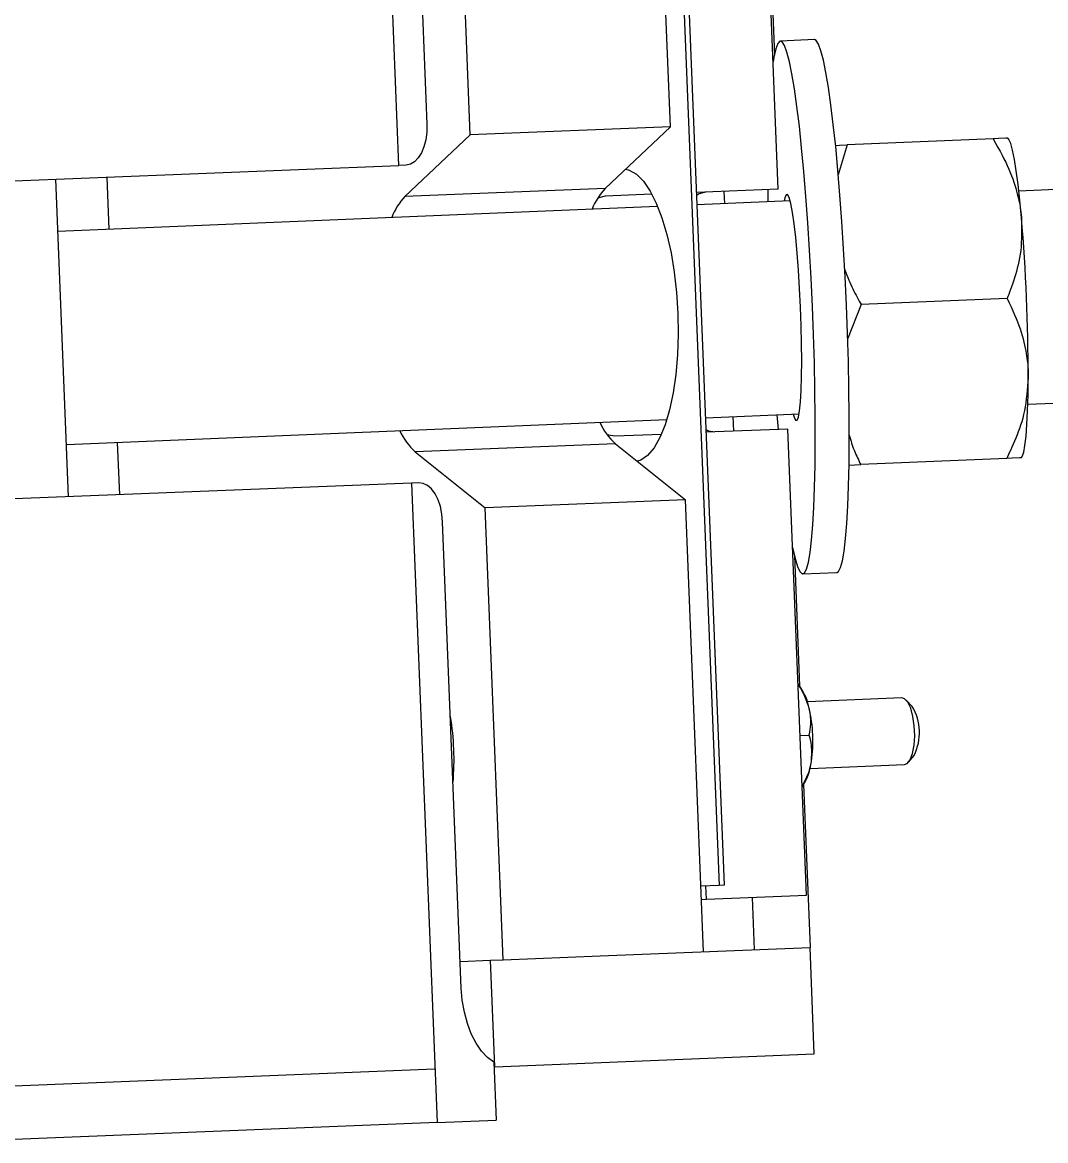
# Model space of a CAD drawing. Extents: x 9538 to 81668, y 7600 to 11751.
# Drawn here: x 29497.405 to 29501.404, y 9745.469 to 9749.838 of the extents above; entities that cross this region are included whole.
import ezdxf

# ---------------------------------------------------------------- set-up
doc = ezdxf.new("R2010")
doc.units = 0
doc.layers.add('dsnStdTable', color=7, linetype='Continuous')

msp = doc.modelspace()

# ---------------------------------------------------------------- linework, layer by layer
at = {"layer": 'dsnStdTable'}
for p, q in [((29498.8763, 9749.2791), (29498.7764, 9751.7771)), ((29498.8763, 9749.2791), (29498.7764, 9751.7771)), ((29498.9129, 9751.2613), (29498.9857, 9749.4399)), ((29498.9129, 9751.2613), (29498.9857, 9749.4399)), ((29499.9382, 9749.43), (29499.8676, 9751.1953)), ((29499.9382, 9749.43), (29499.8676, 9751.1953)), ((29499.1558, 9749.3987), (29499.0851, 9751.164)), ((29499.1558, 9749.3987), (29499.0851, 9751.164)), ((29500.3594, 9749.1862), (29500.2866, 9751.0077)), ((29500.3594, 9749.1862), (29500.2866, 9751.0077)), ((29499.949, 9750.9421), (29500.1281, 9746.4665)), ((29499.949, 9750.9421), (29500.1281, 9746.4665)), ((29499.9687, 9750.9429), (29500.1477, 9746.4673)), ((29499.9687, 9750.9429), (29500.1477, 9746.4673)), ((29500.3248, 9750.1907), (29500.344, 9749.7107)), ((29500.3248, 9750.1907), (29500.344, 9749.7107)), ((29500.5004, 9749.7709), (29500.3676, 9749.7653)), ((29500.5004, 9749.7709), (29500.3676, 9749.7653)), ((29499.1558, 9749.3987), (29498.9006, 9749.1584)), ((29499.1558, 9749.3987), (29498.9006, 9749.1584)), ((29499.9382, 9749.43), (29499.1558, 9749.3987)), ((29499.9382, 9749.43), (29499.1558, 9749.3987)), ((29499.9382, 9749.43), (29499.6831, 9749.1897)), ((29499.9382, 9749.43), (29499.6831, 9749.1897)), ((29500.6292, 9749.3593), (29500.5935, 9749.2424)), ((29500.6292, 9749.3593), (29500.5935, 9749.2424)), ((29501.1994, 9749.3833), (29500.6292, 9749.3593)), ((29501.1994, 9749.3833), (29500.6292, 9749.3593)), ((29501.2588, 9749.3832), (29501.2564, 9749.3857)), ((29501.2588, 9749.3832), (29501.2564, 9749.3857)), ((29495.0132, 9749.1246), (29498.8763, 9749.2791)), ((29495.0132, 9749.1246), (29498.8763, 9749.2791)), ((29498.9052, 9749.2803), (29498.8763, 9749.2791)), ((29498.9052, 9749.2803), (29498.8763, 9749.2791)), ((29504.1625, 9749.2998), (29501.2995, 9749.179)), ((29504.1625, 9749.2998), (29501.2995, 9749.179)), ((29497.5858, 9747.9848), (29497.5361, 9749.2255)), ((29497.5858, 9747.9848), (29497.5361, 9749.2255)), ((29497.7443, 9749.029), (29497.7361, 9749.2335)), ((29497.7443, 9749.029), (29497.7361, 9749.2335)), ((29499.6831, 9749.1897), (29498.9006, 9749.1584)), ((29499.6831, 9749.1897), (29498.9006, 9749.1584)), ((29500.3594, 9749.1862), (29500.0394, 9749.1734)), ((29500.3594, 9749.1862), (29500.0394, 9749.1734)), ((29500.1504, 9749.1305), (29500.1485, 9749.1778)), ((29500.1504, 9749.1305), (29500.1485, 9749.1778)), ((29500.3189, 9749.1846), (29500.3191, 9749.1377)), ((29500.3189, 9749.1846), (29500.3191, 9749.1377)), ((29499.8654, 9749.1665), (29499.6833, 9749.1592)), ((29499.8654, 9749.1665), (29499.6833, 9749.1592)), ((29500.4056, 9749.1413), (29500.0413, 9749.1259)), ((29500.4056, 9749.1413), (29500.0413, 9749.1259)), ((29499.8876, 9749.1195), (29497.5443, 9749.0213)), ((29499.8876, 9749.1195), (29497.5443, 9749.0213)), ((29500.6838, 9748.736), (29500.6305, 9748.6005)), ((29500.6838, 9748.736), (29500.6305, 9748.6005)), ((29501.2541, 9748.7601), (29500.6838, 9748.736)), ((29501.2541, 9748.7601), (29500.6838, 9748.736)), ((29501.3346, 9748.3464), (29504.1976, 9748.4672)), ((29501.3346, 9748.3464), (29504.1976, 9748.4672)), ((29500.0746, 9748.2933), (29500.4407, 9748.3087)), ((29500.0746, 9748.2933), (29500.4407, 9748.3087)), ((29500.1859, 9748.2411), (29500.1837, 9748.2979)), ((29500.1859, 9748.2411), (29500.1837, 9748.2979)), ((29500.3542, 9748.3051), (29500.3587, 9748.248)), ((29500.3542, 9748.3051), (29500.3587, 9748.248)), ((29497.5776, 9748.1886), (29499.924, 9748.2869)), ((29497.5776, 9748.1886), (29499.924, 9748.2869)), ((29499.7208, 9748.2224), (29499.9028, 9748.2297)), ((29499.7208, 9748.2224), (29499.9028, 9748.2297)), ((29500.3969, 9748.2495), (29500.0769, 9748.2367)), ((29500.3969, 9748.2495), (29500.0769, 9748.2367)), ((29500.4697, 9746.428), (29500.3969, 9748.2495)), ((29500.4697, 9746.428), (29500.3969, 9748.2495)), ((29497.7857, 9747.9928), (29497.7776, 9748.1964)), ((29497.7857, 9747.9928), (29497.7776, 9748.1964)), ((29499.723, 9748.192), (29498.9405, 9748.1607)), ((29499.723, 9748.192), (29498.9405, 9748.1607)), ((29499.723, 9748.192), (29499.9965, 9747.9728)), ((29499.723, 9748.192), (29499.9965, 9747.9728)), ((29498.9405, 9748.1607), (29499.214, 9747.9416)), ((29498.9405, 9748.1607), (29499.214, 9747.9416)), ((29501.2521, 9748.1344), (29500.6819, 9748.1104)), ((29501.2521, 9748.1344), (29500.6819, 9748.1104)), ((29501.3091, 9748.1368), (29501.3113, 9748.1395)), ((29501.3091, 9748.1368), (29501.3113, 9748.1395)), ((29500.6357, 9748.1084), (29500.6819, 9748.1104)), ((29500.6357, 9748.1084), (29500.6819, 9748.1104)), ((29498.9259, 9748.0384), (29495.0628, 9747.8839)), ((29498.9259, 9748.0384), (29495.0628, 9747.8839)), ((29498.9548, 9748.0396), (29498.9259, 9748.0384)), ((29498.9548, 9748.0396), (29498.9259, 9748.0384)), ((29498.9259, 9748.0384), (29499.0258, 9745.5404)), ((29498.9259, 9748.0384), (29499.0258, 9745.5404)), ((29499.9965, 9747.9728), (29499.214, 9747.9416)), ((29499.9965, 9747.9728), (29499.214, 9747.9416)), ((29500.0671, 9746.2076), (29499.9965, 9747.9728)), ((29500.0671, 9746.2076), (29499.9965, 9747.9728)), ((29499.2847, 9746.1763), (29499.214, 9747.9416)), ((29499.2847, 9746.1763), (29499.214, 9747.9416)), ((29499.1207, 9746.0655), (29499.0478, 9747.8869)), ((29499.1207, 9746.0655), (29499.0478, 9747.8869)), ((29500.4222, 9747.7558), (29500.4426, 9747.2454)), ((29500.4222, 9747.7558), (29500.4426, 9747.2454)), ((29500.4554, 9747.6838), (29500.5882, 9747.6894)), ((29500.4554, 9747.6838), (29500.5882, 9747.6894)), ((29500.4475, 9747.2388), (29500.4367, 9747.2534)), ((29500.4475, 9747.2388), (29500.4367, 9747.2534)), ((29500.8425, 9747.1988), (29500.4732, 9747.184)), ((29500.8425, 9747.1988), (29500.4732, 9747.184)), ((29500.8825, 9747.1657), (29500.859, 9747.1905)), ((29500.8825, 9747.1657), (29500.859, 9747.1905)), ((29500.4448, 9747.0525), (29500.4806, 9747.054)), ((29500.4448, 9747.0525), (29500.4806, 9747.054)), ((29500.8687, 9746.9481), (29500.8902, 9746.9746)), ((29500.8687, 9746.9481), (29500.8902, 9746.9746)), ((29500.4837, 9746.9238), (29500.8529, 9746.9385)), ((29500.4837, 9746.9238), (29500.8529, 9746.9385)), ((29500.4528, 9746.8517), (29500.4624, 9746.8671)), ((29500.4528, 9746.8517), (29500.4624, 9746.8671)), ((29500.458, 9746.8601), (29500.4835, 9746.2242)), ((29500.458, 9746.8601), (29500.4835, 9746.2242)), ((29500.1281, 9746.4665), (29500.0569, 9746.4636)), ((29500.1281, 9746.4665), (29500.0569, 9746.4636)), ((29500.0785, 9746.4124), (29500.0764, 9746.4644)), ((29500.0785, 9746.4124), (29500.0764, 9746.4644)), ((29500.1477, 9746.4673), (29500.1281, 9746.4665)), ((29500.1477, 9746.4673), (29500.1281, 9746.4665)), ((29500.0785, 9746.4124), (29500.4697, 9746.428)), ((29500.0785, 9746.4124), (29500.4697, 9746.428)), ((29500.267, 9746.2156), (29500.2588, 9746.4196)), ((29500.267, 9746.2156), (29500.2588, 9746.4196)), ((29500.0589, 9746.4116), (29500.0785, 9746.4124)), ((29500.0589, 9746.4116), (29500.0785, 9746.4124)), ((29499.6633, 9746.1914), (29500.4835, 9746.2242)), ((29499.6633, 9746.1914), (29500.4835, 9746.2242)), ((29500.5001, 9745.8079), (29500.4835, 9746.2242)), ((29500.5001, 9745.8079), (29500.4835, 9746.2242)), ((29499.1165, 9746.1696), (29499.2344, 9746.1743)), ((29499.1165, 9746.1696), (29499.2344, 9746.1743)), ((29499.2344, 9746.1743), (29499.2345, 9746.1743)), ((29499.2511, 9745.758), (29499.2344, 9746.1743)), ((29499.2344, 9746.1743), (29499.2345, 9746.1743)), ((29499.2511, 9745.758), (29499.2344, 9746.1743)), ((29499.2345, 9746.1743), (29499.2847, 9746.1763)), ((29499.2345, 9746.1743), (29499.2847, 9746.1763)), ((29499.2847, 9746.1763), (29499.6633, 9746.1914)), ((29499.2847, 9746.1763), (29499.6633, 9746.1914)), ((29499.2511, 9745.758), (29500.5001, 9745.8079)), ((29499.2511, 9745.758), (29500.5001, 9745.8079)), ((29499.2482, 9745.7757), (29499.2572, 9745.5497)), ((29499.2482, 9745.7757), (29499.2572, 9745.5497)), ((29499.0175, 9745.7486), (29492.0941, 9745.4717)), ((29499.0175, 9745.7486), (29492.0941, 9745.4717)), ((29499.2489, 9745.7579), (29499.2511, 9745.758)), ((29499.2489, 9745.7579), (29499.2511, 9745.758)), ((29499.0258, 9745.5404), (29499.2572, 9745.5497)), ((29499.0258, 9745.5404), (29499.2572, 9745.5497)), ((29499.0258, 9745.5404), (29492.1024, 9745.2635)), ((29499.0258, 9745.5404), (29492.1024, 9745.2635))]:
    msp.add_line(p, q, dxfattribs=at)
for points in [[(29500.4931, 9748.728), (29500.488, 9748.8386), (29500.482, 9748.9479), (29500.4752, 9749.0547), (29500.4677, 9749.1577), (29500.4595, 9749.2558), (29500.4508, 9749.3479), (29500.4418, 9749.433), (29500.4322, 9749.51), (29500.4225, 9749.5781), (29500.4126, 9749.6366), (29500.4028, 9749.6847), (29500.393, 9749.7219), (29500.3835, 9749.7479), (29500.3743, 9749.7622), (29500.3654, 9749.7648), (29500.3572, 9749.7556), (29500.3495, 9749.7347), (29500.3425, 9749.7024), (29500.3395, 9749.6836)], [(29500.4931, 9748.728), (29500.488, 9748.8386), (29500.482, 9748.9479), (29500.4752, 9749.0547), (29500.4677, 9749.1577), (29500.4595, 9749.2558), (29500.4508, 9749.3479), (29500.4418, 9749.433), (29500.4322, 9749.51), (29500.4225, 9749.5781), (29500.4126, 9749.6366), (29500.4028, 9749.6847), (29500.393, 9749.7219), (29500.3835, 9749.7479), (29500.3743, 9749.7622), (29500.3654, 9749.7648), (29500.3572, 9749.7556), (29500.3495, 9749.7347), (29500.3425, 9749.7024), (29500.3395, 9749.6836)], [(29500.626, 9748.7336), (29500.6208, 9748.8442), (29500.6149, 9748.9535), (29500.608, 9749.0603), (29500.6005, 9749.1633), (29500.5924, 9749.2614), (29500.5837, 9749.3535), (29500.5745, 9749.4386), (29500.565, 9749.5156), (29500.5554, 9749.5837), (29500.5455, 9749.6422), (29500.5356, 9749.6903), (29500.5258, 9749.7275), (29500.5163, 9749.7535), (29500.507, 9749.7678), (29500.5004, 9749.7709)], [(29500.626, 9748.7336), (29500.6208, 9748.8442), (29500.6149, 9748.9535), (29500.608, 9749.0603), (29500.6005, 9749.1633), (29500.5924, 9749.2614), (29500.5837, 9749.3535), (29500.5745, 9749.4386), (29500.565, 9749.5156), (29500.5554, 9749.5837), (29500.5455, 9749.6422), (29500.5356, 9749.6903), (29500.5258, 9749.7275), (29500.5163, 9749.7535), (29500.507, 9749.7678), (29500.5004, 9749.7709)], [(29498.9857, 9749.4399), (29498.9853, 9749.4093), (29498.9815, 9749.3799), (29498.9746, 9749.3525), (29498.9647, 9749.3285), (29498.9524, 9749.3085), (29498.938, 9749.2935), (29498.9221, 9749.284), (29498.9052, 9749.2803)], [(29498.9857, 9749.4399), (29498.9853, 9749.4093), (29498.9815, 9749.3799), (29498.9746, 9749.3525), (29498.9647, 9749.3285), (29498.9524, 9749.3085), (29498.938, 9749.2935), (29498.9221, 9749.284), (29498.9052, 9749.2803)], [(29500.5831, 9749.3573), (29500.5986, 9749.358), (29500.6292, 9749.3593)], [(29500.5831, 9749.3573), (29500.5986, 9749.358), (29500.6292, 9749.3593)], [(29501.2542, 9749.3856), (29501.2493, 9749.3854), (29501.2201, 9749.3842), (29501.1994, 9749.3833)], [(29501.2542, 9749.3856), (29501.2493, 9749.3854), (29501.2201, 9749.3842), (29501.1994, 9749.3833)], [(29501.3098, 9749.0752), (29501.3034, 9749.143), (29501.2965, 9749.2042), (29501.2895, 9749.2578), (29501.2822, 9749.303), (29501.2749, 9749.3389), (29501.2677, 9749.3649), (29501.2608, 9749.3806), (29501.2542, 9749.3856)], [(29501.3098, 9749.0752), (29501.3034, 9749.143), (29501.2965, 9749.2042), (29501.2895, 9749.2578), (29501.2822, 9749.303), (29501.2749, 9749.3389), (29501.2677, 9749.3649), (29501.2608, 9749.3806), (29501.2542, 9749.3856)], [(29499.7631, 9749.2651), (29499.7768, 9749.2613), (29499.8048, 9749.2451), (29499.8321, 9749.2176), (29499.8582, 9749.1794), (29499.8825, 9749.1314), (29499.9045, 9749.0744), (29499.9239, 9749.0097), (29499.9402, 9748.9385), (29499.9529, 9748.8624), (29499.9621, 9748.7828), (29499.9674, 9748.7014), (29499.9686, 9748.6199), (29499.9658, 9748.5398), (29499.9592, 9748.4629), (29499.9486, 9748.3907), (29499.9345, 9748.3246), (29499.9171, 9748.2661), (29499.8967, 9748.2163), (29499.8738, 9748.1761), (29499.8487, 9748.1465), (29499.8221, 9748.1281), (29499.8088, 9748.1233)], [(29499.7631, 9749.2651), (29499.7768, 9749.2613), (29499.8048, 9749.2451), (29499.8321, 9749.2176), (29499.8582, 9749.1794), (29499.8825, 9749.1314), (29499.9045, 9749.0744), (29499.9239, 9749.0097), (29499.9402, 9748.9385), (29499.9529, 9748.8624), (29499.9621, 9748.7828), (29499.9674, 9748.7014), (29499.9686, 9748.6199), (29499.9658, 9748.5398), (29499.9592, 9748.4629), (29499.9486, 9748.3907), (29499.9345, 9748.3246), (29499.9171, 9748.2661), (29499.8967, 9748.2163), (29499.8738, 9748.1761), (29499.8487, 9748.1465), (29499.8221, 9748.1281), (29499.8088, 9748.1233)], [(29500.0746, 9749.1748), (29500.0498, 9749.1681), (29500.0399, 9749.162)], [(29500.0746, 9749.1748), (29500.0498, 9749.1681), (29500.0399, 9749.162)], [(29499.6833, 9749.1592), (29499.6586, 9749.1524), (29499.657, 9749.1516)], [(29499.6833, 9749.1592), (29499.6586, 9749.1524), (29499.657, 9749.1516)], [(29500.4462, 9748.726), (29500.4426, 9748.7987), (29500.4382, 9748.8695), (29500.4331, 9748.9362), (29500.4274, 9748.9972), (29500.4213, 9749.0508), (29500.4149, 9749.0954), (29500.4083, 9749.13), (29500.4019, 9749.1535), (29500.3958, 9749.1652), (29500.39, 9749.165), (29500.3849, 9749.1527), (29500.3822, 9749.1403)], [(29500.4462, 9748.726), (29500.4426, 9748.7987), (29500.4382, 9748.8695), (29500.4331, 9748.9362), (29500.4274, 9748.9972), (29500.4213, 9749.0508), (29500.4149, 9749.0954), (29500.4083, 9749.13), (29500.4019, 9749.1535), (29500.3958, 9749.1652), (29500.39, 9749.165), (29500.3849, 9749.1527), (29500.3822, 9749.1403)], [(29500.5882, 9747.6894), (29500.5946, 9747.693), (29500.6025, 9747.708), (29500.6099, 9747.7347), (29500.6165, 9747.7726), (29500.6222, 9747.8214), (29500.6272, 9747.8805), (29500.6311, 9747.9492), (29500.6341, 9748.0267), (29500.6361, 9748.1122), (29500.6369, 9748.2047), (29500.6368, 9748.3032), (29500.6356, 9748.4065), (29500.6334, 9748.5135), (29500.6301, 9748.6229), (29500.626, 9748.7336)], [(29500.5882, 9747.6894), (29500.5946, 9747.693), (29500.6025, 9747.708), (29500.6099, 9747.7347), (29500.6165, 9747.7726), (29500.6222, 9747.8214), (29500.6272, 9747.8805), (29500.6311, 9747.9492), (29500.6341, 9748.0267), (29500.6361, 9748.1122), (29500.6369, 9748.2047), (29500.6368, 9748.3032), (29500.6356, 9748.4065), (29500.6334, 9748.5135), (29500.6301, 9748.6229), (29500.626, 9748.7336)], [(29500.4154, 9747.7863), (29500.4251, 9747.7443), (29500.4348, 9747.7127), (29500.4441, 9747.6925), (29500.4532, 9747.6841), (29500.4618, 9747.6874), (29500.4697, 9747.7024), (29500.477, 9747.7291), (29500.4837, 9747.767), (29500.4895, 9747.8158), (29500.4944, 9747.8749), (29500.4983, 9747.9436), (29500.5013, 9748.0211), (29500.5033, 9748.1066), (29500.5041, 9748.1991), (29500.504, 9748.2976), (29500.5028, 9748.4009), (29500.5006, 9748.5079), (29500.4973, 9748.6173), (29500.4931, 9748.728)], [(29500.4154, 9747.7863), (29500.4251, 9747.7443), (29500.4348, 9747.7127), (29500.4441, 9747.6925), (29500.4532, 9747.6841), (29500.4618, 9747.6874), (29500.4697, 9747.7024), (29500.477, 9747.7291), (29500.4837, 9747.767), (29500.4895, 9747.8158), (29500.4944, 9747.8749), (29500.4983, 9747.9436), (29500.5013, 9748.0211), (29500.5033, 9748.1066), (29500.5041, 9748.1991), (29500.504, 9748.2976), (29500.5028, 9748.4009), (29500.5006, 9748.5079), (29500.4973, 9748.6173), (29500.4931, 9748.728)], [(29500.4173, 9748.3077), (29500.421, 9748.2956), (29500.4272, 9748.2838), (29500.4329, 9748.284), (29500.4381, 9748.2963), (29500.4425, 9748.3202), (29500.4461, 9748.3552), (29500.4487, 9748.4002), (29500.4503, 9748.4541), (29500.4509, 9748.5154), (29500.4504, 9748.5823), (29500.4488, 9748.6532), (29500.4462, 9748.726)], [(29500.4173, 9748.3077), (29500.421, 9748.2956), (29500.4272, 9748.2838), (29500.4329, 9748.284), (29500.4381, 9748.2963), (29500.4425, 9748.3202), (29500.4461, 9748.3552), (29500.4487, 9748.4002), (29500.4503, 9748.4541), (29500.4509, 9748.5154), (29500.4504, 9748.5823), (29500.4488, 9748.6532), (29500.4462, 9748.726)], [(29501.3068, 9748.1367), (29501.313, 9748.1423), (29501.3186, 9748.1585), (29501.3236, 9748.1851), (29501.3279, 9748.2214), (29501.3313, 9748.267), (29501.3338, 9748.3211), (29501.3354, 9748.3827), (29501.3362, 9748.4507)], [(29501.3068, 9748.1367), (29501.313, 9748.1423), (29501.3186, 9748.1585), (29501.3236, 9748.1851), (29501.3279, 9748.2214), (29501.3313, 9748.267), (29501.3338, 9748.3211), (29501.3354, 9748.3827), (29501.3362, 9748.4507)], [(29499.6939, 9748.2279), (29499.6956, 9748.2272), (29499.7208, 9748.2224)], [(29499.6939, 9748.2279), (29499.6956, 9748.2272), (29499.7208, 9748.2224)], [(29500.0764, 9748.2482), (29500.0868, 9748.2429), (29500.1121, 9748.2381)], [(29500.0764, 9748.2482), (29500.0868, 9748.2429), (29500.1121, 9748.2381)], [(29501.3068, 9748.1367), (29501.302, 9748.1365), (29501.2728, 9748.1353), (29501.2521, 9748.1344)], [(29501.3068, 9748.1367), (29501.302, 9748.1365), (29501.2728, 9748.1353), (29501.2521, 9748.1344)], [(29499.0478, 9747.8869), (29499.045, 9747.9173), (29499.0389, 9747.9464), (29499.0298, 9747.9731), (29499.018, 9747.9963), (29499.0041, 9748.0152), (29498.9885, 9748.029), (29498.9719, 9748.0373), (29498.9548, 9748.0396)], [(29499.0478, 9747.8869), (29499.045, 9747.9173), (29499.0389, 9747.9464), (29499.0298, 9747.9731), (29499.018, 9747.9963), (29499.0041, 9748.0152), (29498.9885, 9748.029), (29498.9719, 9748.0373), (29498.9548, 9748.0396)], [(29500.8745, 9746.9569), (29500.8839, 9746.9815), (29500.8901, 9747.0138), (29500.8925, 9747.051), (29500.8909, 9747.0898), (29500.8856, 9747.1267), (29500.8768, 9747.1584), (29500.8654, 9747.1822), (29500.8525, 9747.1959), (29500.8425, 9747.1988)], [(29500.8745, 9746.9569), (29500.8839, 9746.9815), (29500.8901, 9747.0138), (29500.8925, 9747.051), (29500.8909, 9747.0898), (29500.8856, 9747.1267), (29500.8768, 9747.1584), (29500.8654, 9747.1822), (29500.8525, 9747.1959), (29500.8425, 9747.1988)], [(29500.8529, 9746.9385), (29500.8627, 9746.9422), (29500.8745, 9746.9569)], [(29500.8529, 9746.9385), (29500.8627, 9746.9422), (29500.8745, 9746.9569)], [(29499.2482, 9745.7757), (29499.223, 9745.7942), (29499.1994, 9745.8192), (29499.1782, 9745.8502), (29499.1597, 9745.8865), (29499.1444, 9745.9271), (29499.1326, 9745.9712), (29499.1246, 9746.0177), (29499.1207, 9746.0655)], [(29499.2482, 9745.7757), (29499.223, 9745.7942), (29499.1994, 9745.8192), (29499.1782, 9745.8502), (29499.1597, 9745.8865), (29499.1444, 9745.9271), (29499.1326, 9745.9712), (29499.1246, 9746.0177), (29499.1207, 9746.0655)]]:
    msp.add_lwpolyline(points, dxfattribs=at)
for centre, radius, start, end in [((29499.87, 9749.0148), 0.256, 136.8977, 158.4867), ((29499.87, 9749.0148), 0.256, 136.8977, 158.4867), ((29499.0846, 9748.9854), 0.2526, 136.7709, 159.073), ((29499.0846, 9748.9854), 0.2526, 136.7709, 159.073), ((29493.9808, 9748.4527), 7.3554, 359.98468, 4.85469), ((29493.9808, 9748.4527), 7.3554, 359.98468, 4.85469), ((29499.8988, 9748.3844), 0.2607, 204.6173, 227.5761), ((29499.8988, 9748.3844), 0.2607, 204.6173, 227.5761), ((29499.1172, 9748.3537), 0.2617, 205.0685, 227.5349), ((29499.1172, 9748.3537), 0.2617, 205.0685, 227.5349), ((29500.2543, 9747.1129), 0.2306, 11.3268, 33.0823), ((29500.2543, 9747.1129), 0.2306, 11.3268, 33.0823), ((29500.7132, 9747.0633), 0.198, 333.4059, 31.1754), ((29500.7132, 9747.0633), 0.198, 333.4059, 31.1754), ((29498.0735, 9746.9577), 1.0188, 355.0651, 9.5161), ((29498.0735, 9746.9577), 1.0188, 355.0651, 9.5161), ((29499.9275, 9747.0318), 0.5672, 351.7074, 12.8738), ((29499.9275, 9747.0318), 0.5672, 351.7074, 12.8738), ((29500.2597, 9746.9771), 0.2306, 331.4993, 353.254), ((29500.2597, 9746.9771), 0.2306, 331.4993, 353.254)]:
    msp.add_arc(centre, radius, start, end, dxfattribs=at)
for points in [[(29501.1994, 9749.3833), (29501.2255, 9749.336), (29501.2647, 9749.2647), (29501.2974, 9749.1609), (29501.307, 9749.1054), (29501.3096, 9749.0767), (29501.3098, 9749.0752)], [(29501.1994, 9749.3833), (29501.2255, 9749.336), (29501.2647, 9749.2647), (29501.2974, 9749.1609), (29501.307, 9749.1054), (29501.3096, 9749.0767), (29501.3098, 9749.0752)], [(29501.3098, 9749.0752), (29501.3104, 9749.0314), (29501.3118, 9748.9422), (29501.2835, 9748.8372), (29501.2607, 9748.7775), (29501.2541, 9748.7601)], [(29501.3098, 9749.0752), (29501.3104, 9749.0314), (29501.3118, 9748.9422), (29501.2835, 9748.8372), (29501.2607, 9748.7775), (29501.2541, 9748.7601)], [(29500.619, 9748.8712), (29500.6303, 9748.8426), (29500.6486, 9748.7959), (29500.674, 9748.7527), (29500.6838, 9748.736)], [(29500.619, 9748.8712), (29500.6303, 9748.8426), (29500.6486, 9748.7959), (29500.674, 9748.7527), (29500.6838, 9748.736)], [(29501.2541, 9748.7601), (29501.2758, 9748.7124), (29501.3086, 9748.6403), (29501.3316, 9748.5363), (29501.3361, 9748.4809), (29501.3361, 9748.4522), (29501.3362, 9748.4507)], [(29501.2541, 9748.7601), (29501.2758, 9748.7124), (29501.3086, 9748.6403), (29501.3316, 9748.5363), (29501.3361, 9748.4809), (29501.3361, 9748.4522), (29501.3362, 9748.4507)], [(29501.3362, 9748.4507), (29501.3328, 9748.4067), (29501.3258, 9748.316), (29501.2883, 9748.2115), (29501.2603, 9748.1519), (29501.2521, 9748.1344)], [(29501.3362, 9748.4507), (29501.3328, 9748.4067), (29501.3258, 9748.316), (29501.2883, 9748.2115), (29501.2603, 9748.1519), (29501.2521, 9748.1344)], [(29500.6365, 9748.2255), (29500.643, 9748.2037), (29500.655, 9748.1641), (29500.6736, 9748.1271), (29500.6819, 9748.1104)], [(29500.6365, 9748.2255), (29500.643, 9748.2037), (29500.655, 9748.1641), (29500.6736, 9748.1271), (29500.6819, 9748.1104)], [(29500.4804, 9747.1582), (29500.4711, 9747.1851), (29500.4596, 9747.2179), (29500.4403, 9747.2466), (29500.4368, 9747.2519)], [(29500.4804, 9747.1582), (29500.4711, 9747.1851), (29500.4596, 9747.2179), (29500.4403, 9747.2466), (29500.4368, 9747.2519)], [(29500.4806, 9747.054), (29500.483, 9747.0686), (29500.4878, 9747.0985), (29500.4857, 9747.1339), (29500.4814, 9747.1536), (29500.4804, 9747.1582)], [(29500.4806, 9747.054), (29500.483, 9747.0686), (29500.4878, 9747.0985), (29500.4857, 9747.1339), (29500.4814, 9747.1536), (29500.4804, 9747.1582)], [(29500.4887, 9746.95), (29500.4901, 9746.9767), (29500.4919, 9747.0119), (29500.4829, 9747.0457), (29500.4806, 9747.054)], [(29500.4887, 9746.95), (29500.4901, 9746.9767), (29500.4919, 9747.0119), (29500.4829, 9747.0457), (29500.4806, 9747.054)], [(29500.4527, 9746.8537), (29500.459, 9746.8653), (29500.4731, 9746.8914), (29500.4842, 9746.9244), (29500.4879, 9746.9454), (29500.4887, 9746.95)], [(29500.4527, 9746.8537), (29500.459, 9746.8653), (29500.4731, 9746.8914), (29500.4842, 9746.9244), (29500.4879, 9746.9454), (29500.4887, 9746.95)]]:
    msp.add_open_spline(points, degree=3, dxfattribs=at)

doc.saveas('drawing.dxf')
